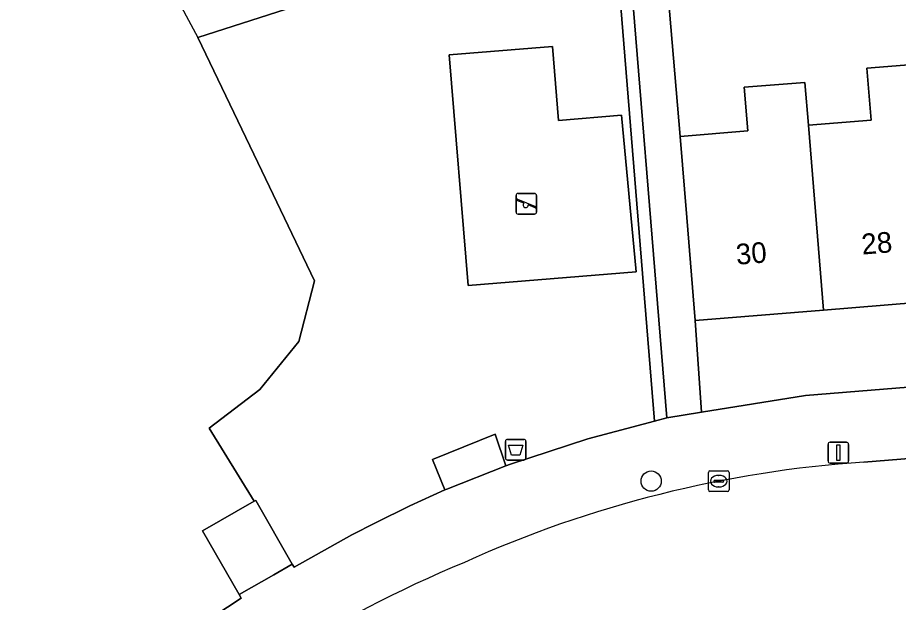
# Model space of a CAD drawing. Extents: x 163008 to 163854, y 382777 to 383982.
# Drawn here: x 163195.74 to 163238.29, y 383534.38 to 383562.65 of the extents above; entities that cross this region are included whole.
import ezdxf

# ---------------------------------------------------------------- set-up
doc = ezdxf.new("R2010")
doc.units = 0
for name, color, linetype in [('IMGEO_Afvalbak', 7, 'Continuous'), ('IMGEO_Boom', 7, 'Continuous'), ('IMGEO_Erf', 7, 'Continuous'), ('IMGEO_Groenvoorziening', 7, 'Continuous'), ('IMGEO_Haag', 7, 'Continuous'), ('IMGEO_Hek', 7, 'Continuous'), ('IMGEO_Kolk', 7, 'Continuous'), ('IMGEO_Lage_trafo', 7, 'Continuous'), ('IMGEO_Lichtmast', 7, 'Continuous'), ('IMGEO_Muur', 7, 'Continuous'), ('IMGEO_Pand', 7, 'Continuous'), ('IMGEO_Pand_nummerreeks', 7, 'Continuous'), ('IMGEO_Rijbaan_lokaal_open', 7, 'Continuous'), ('IMGEO_Speelvoorziening', 7, 'Continuous'), ('IMGEO_Terreindeel_zand', 7, 'Continuous'), ('IMGEO_Voetpad_gesloten', 7, 'Continuous'), ('IMGEO_Voetpad_open', 7, 'Continuous')]:
    doc.layers.add(name, color=color, linetype=linetype)

msp = doc.modelspace()

# ---------------------------------------------------------------- linework, layer by layer
at = {"layer": 'IMGEO_Afvalbak'}
for p, q in [((163219.305, 383541.362), (163219.305, 383542.162)), ((163219.305, 383542.162), (163219.305, 383541.362)), ((163219.405, 383542.262), (163220.195, 383542.262)), ((163220.195, 383542.262), (163219.405, 383542.262)), ((163220.295, 383542.162), (163220.295, 383541.362)), ((163220.295, 383541.362), (163220.295, 383542.162)), ((163220.195, 383541.262), (163219.405, 383541.262)), ((163219.405, 383541.262), (163220.195, 383541.262))]:
    msp.add_line(p, q, dxfattribs=at)
msp.add_lwpolyline([(163219.448, 383541.976), (163220.152, 383541.976), (163220.003, 383541.506), (163219.597, 383541.506), (163219.448, 383541.976)], dxfattribs=at)
for centre, start, end in [((163219.405, 383542.162), 90, 180), ((163219.405, 383542.162), 90, 180), ((163220.195, 383542.162), 0, 90), ((163220.195, 383542.162), 360, 90), ((163219.405, 383541.362), 180, 270), ((163219.405, 383541.362), 180, 270), ((163220.195, 383541.362), 270, 0), ((163220.195, 383541.362), 270, 0)]:
    msp.add_arc(centre, 0.1, start, end, dxfattribs=at)
at = {"layer": 'IMGEO_Boom'}
msp.add_circle((163226.344, 383540.245), 0.489, dxfattribs=at)
at = {"layer": 'IMGEO_Erf'}
for points in [[(163209.327, 383546.99), (163210.082, 383549.931), (163207.536, 383555.238), (163204.446, 383561.681), (163211.278, 383563.895), (163206.912, 383575.186), (163208.046, 383572.174), (163203.855, 383570.595), (163202.721, 383573.607), (163203.112, 383573.754), (163201.702, 383577.497), (163197.537, 383575.929), (163194.304, 383582.35)], [(163240.671, 383569.773), (163237.377, 383569.495), (163232.999, 383569.083), (163228.57, 383568.666), (163226.766, 383568.476), (163227.748, 383556.909), (163231.008, 383557.174), (163230.836, 383559.281), (163233.776, 383559.52), (163233.945, 383557.449), (163236.972, 383557.695), (163236.768, 383560.209), (163239.792, 383560.455)], [(163193.963, 383524.726), (163197.068, 383527.832), (163198.367, 383528.885), (163200.419, 383530.385), (163201.084, 383530.863), (163202.445, 383531.842), (163204.503, 383533.255), (163206.545, 383534.594), (163206.44, 383534.758), (163204.674, 383537.843), (163207.169, 383539.271), (163204.989, 383542.801), (163207.436, 383544.678), (163209.327, 383546.99)]]:
    msp.add_lwpolyline(points, dxfattribs=at)
msp.add_lwpolyline([(163311.756, 383550.72), (163311.347, 383555.751), (163307.35, 383555.425), (163307.431, 383554.428), (163301.232, 383553.924), (163295.181, 383553.432), (163289.13, 383552.94), (163283.079, 383552.448), (163277.029, 383551.956), (163270.977, 383551.464), (163264.926, 383550.972), (163258.875, 383550.48), (163252.824, 383549.988), (163246.773, 383549.496), (163240.722, 383549.004), (163234.672, 383548.512), (163228.472, 383548.008), (163228.776, 383543.576), (163233.801, 383544.382)], close=True, dxfattribs=at)
at = {"layer": 'IMGEO_Groenvoorziening'}
for points in [[(163227.099, 383543.307), (163225.027, 383568.773), (163224.444, 383568.537), (163226.51, 383543.15)], [(163224.444, 383568.537), (163211.588, 383563.335), (163211.278, 383563.895), (163204.446, 383561.681), (163207.536, 383555.238), (163210.082, 383549.931), (163209.327, 383546.99), (163207.436, 383544.678), (163204.989, 383542.801), (163207.169, 383539.271), (163207.243, 383539.313), (163209.009, 383536.228), (163209.098, 383536.078), (163211.882, 383537.646), (163213.032, 383538.22), (163214.681, 383539.043), (163216.383, 383539.819), (163215.785, 383541.288), (163218.806, 383542.506), (163219.33, 383540.976), (163219.553, 383541.063), (163223.293, 383542.296), (163226.51, 383543.15)], [(163216.593, 383560.844), (163221.577, 383561.249), (163221.867, 383557.681), (163224.907, 383557.928), (163225.623, 383550.362), (163217.5, 383549.701)]]:
    msp.add_lwpolyline(points, close=True, dxfattribs=at)
at = {"layer": 'IMGEO_Haag'}
msp.add_lwpolyline([(163227.099, 383543.307), (163225.027, 383568.773), (163224.444, 383568.537), (163226.51, 383543.15)], close=True, dxfattribs=at)
at = {"layer": 'IMGEO_Hek'}
msp.add_lwpolyline([(163204.439, 383561.696), (163204.446, 383561.681), (163207.536, 383555.238), (163210.082, 383549.931), (163209.327, 383546.99), (163207.436, 383544.678), (163204.989, 383542.801), (163207.169, 383539.271)], dxfattribs=at)
at = {"layer": 'IMGEO_Kolk'}
for p, q in [((163229.108, 383539.815), (163229.108, 383540.667)), ((163229.183, 383540.741), (163230.035, 383540.741)), ((163230.109, 383540.667), (163230.109, 383539.815)), ((163229.367, 383540.235), (163229.367, 383540.247)), ((163229.41, 383540.284), (163229.808, 383540.284)), ((163229.596, 383540.521), (163229.621, 383540.521)), ((163229.851, 383540.247), (163229.851, 383540.235)), ((163229.805, 383540.198), (163229.407, 383540.198)), ((163229.619, 383539.961), (163229.594, 383539.961)), ((163230.035, 383539.741), (163229.183, 383539.741))]:
    msp.add_line(p, q, dxfattribs=at)
for points in [[(163229.108, 383539.815), (163229.108, 383540.667)], [(163229.183, 383540.741), (163230.035, 383540.741)], [(163230.109, 383540.667), (163230.109, 383539.815)], [(163230.035, 383539.741), (163229.183, 383539.741)]]:
    msp.add_lwpolyline(points, dxfattribs=at)
for centre, radius, start, end in [((163229.185, 383540.665), 0.0765, 91.552, 178.448), ((163229.185, 383540.665), 0.0765, 91.552, 178.448), ((163230.033, 383540.665), 0.0765, 1.552, 88.448), ((163230.033, 383540.665), 0.0765, 1.552, 88.448), ((163229.407, 383540.244), 0.0403, 85.8775, 175.7526), ((163229.404, 383540.234), 0.0366, 178.938, 274.7102), ((163229.808, 383540.241), 0.043, 264.8664, 352.4533), ((163229.812, 383540.246), 0.0386, 1.7309, 96.639), ((163229.185, 383539.817), 0.0765, 181.552, 268.448), ((163229.185, 383539.817), 0.0765, 181.552, 268.448), ((163230.033, 383539.817), 0.0765, 271.552, 358.448), ((163230.033, 383539.817), 0.0765, 271.552, 358.448)]:
    msp.add_arc(centre, radius, start, end, dxfattribs=at)
for centre, major_axis, ratio, start_param, end_param in [((163229.595, 383540.241), (-0.387, 0.002), 0.722429, 4.712389, 7.853982), ((163229.62, 383540.241), (-0.39, 0.002), 0.717154, 1.570796, 4.712389)]:
    msp.add_ellipse(centre, major_axis=major_axis, ratio=ratio, start_param=start_param, end_param=end_param, dxfattribs=at)
at = {"layer": 'IMGEO_Lage_trafo'}
msp.add_lwpolyline([(163207.243, 383539.313), (163207.169, 383539.271), (163204.674, 383537.843), (163206.44, 383534.758), (163208.124, 383535.721), (163209.009, 383536.228)], close=True, dxfattribs=at)
at = {"layer": 'IMGEO_Lichtmast'}
for p, q in [((163234.888, 383541.22), (163234.888, 383542.02)), ((163234.888, 383542.02), (163234.888, 383541.22)), ((163234.988, 383542.12), (163235.778, 383542.12)), ((163235.778, 383542.12), (163234.988, 383542.12)), ((163235.878, 383542.02), (163235.878, 383541.22)), ((163235.878, 383541.22), (163235.878, 383542.02)), ((163235.778, 383541.12), (163234.988, 383541.12)), ((163234.988, 383541.12), (163235.778, 383541.12))]:
    msp.add_line(p, q, dxfattribs=at)
msp.add_lwpolyline([(163235.308, 383541.995), (163235.458, 383541.995), (163235.458, 383541.245), (163235.308, 383541.245), (163235.308, 383541.995)], dxfattribs=at)
for centre, start, end in [((163234.988, 383542.02), 90, 180), ((163234.988, 383542.02), 90, 180), ((163235.778, 383542.02), 0, 90), ((163235.778, 383542.02), 360, 90), ((163234.988, 383541.22), 180, 270), ((163234.988, 383541.22), 180, 270), ((163235.778, 383541.22), 270, 0), ((163235.778, 383541.22), 270, 0)]:
    msp.add_arc(centre, 0.1, start, end, dxfattribs=at)
at = {"layer": 'IMGEO_Muur'}
msp.add_lwpolyline([(163199.633, 383571.307), (163200.798, 383568.411), (163202.047, 383566.163), (163204.439, 383561.696)], dxfattribs=at)
at = {"layer": 'IMGEO_Pand'}
for points in [[(163239.999, 383557.897), (163239.792, 383560.455), (163236.768, 383560.209), (163236.972, 383557.695), (163233.945, 383557.449), (163234.672, 383548.512), (163240.722, 383549.004)], [(163234.672, 383548.512), (163233.945, 383557.449), (163233.776, 383559.52), (163230.836, 383559.281), (163231.008, 383557.174), (163227.748, 383556.909), (163228.067, 383552.992), (163228.472, 383548.008)]]:
    msp.add_lwpolyline(points, close=True, dxfattribs=at)
at = {"layer": 'IMGEO_Rijbaan_lokaal_open'}
msp.add_lwpolyline([(163267.352, 383543.659), (163236.625, 383541.161)], dxfattribs=at)
for centre, radius, start, end in [((163240.394, 383485.27), 56.018, 93.8576, 114.3197), ((163241.012, 383479.628), 61.439, 112.67834, 131.8916)]:
    msp.add_arc(centre, radius, start, end, dxfattribs=at)
at = {"layer": 'IMGEO_Speelvoorziening'}
for p, q in [((163219.818, 383553.25), (163219.818, 383554.05)), ((163219.818, 383554.05), (163219.818, 383553.25)), ((163219.887, 383553.875), (163220.763, 383553.522)), ((163219.918, 383554.15), (163220.708, 383554.15)), ((163220.708, 383554.15), (163219.918, 383554.15)), ((163220.808, 383554.05), (163220.808, 383553.25)), ((163220.808, 383553.25), (163220.808, 383554.05)), ((163220.201, 383553.678), (163219.862, 383553.815)), ((163220.739, 383553.462), (163220.399, 383553.599)), ((163220.708, 383553.15), (163219.918, 383553.15)), ((163219.918, 383553.15), (163220.708, 383553.15))]:
    msp.add_line(p, q, dxfattribs=at)
for centre, radius, start, end in [((163219.918, 383554.05), 0.1, 90, 180), ((163219.918, 383554.05), 0.1, 90, 180), ((163219.875, 383553.845), 0.0327, 68.078, 248.078), ((163220.708, 383554.05), 0.1, 0, 90), ((163220.708, 383554.05), 0.1, 360, 90), ((163220.28, 383553.588), 0.12, 130.9928, 5.1632), ((163220.751, 383553.492), 0.0327, 248.078, 68.078), ((163219.918, 383553.25), 0.1, 180, 270), ((163219.918, 383553.25), 0.1, 180, 270), ((163220.708, 383553.25), 0.1, 270, 0), ((163220.708, 383553.25), 0.1, 270, 0)]:
    msp.add_arc(centre, radius, start, end, dxfattribs=at)
at = {"layer": 'IMGEO_Terreindeel_zand'}
msp.add_lwpolyline([(163217.5, 383549.701), (163225.623, 383550.362), (163224.907, 383557.928), (163221.867, 383557.681), (163221.577, 383561.249), (163216.593, 383560.844)], close=True, dxfattribs=at)
at = {"layer": 'IMGEO_Voetpad_gesloten'}
msp.add_lwpolyline([(163219.33, 383540.976), (163218.806, 383542.506), (163215.785, 383541.288), (163216.383, 383539.819), (163216.477, 383539.862)], close=True, dxfattribs=at)
at = {"layer": 'IMGEO_Voetpad_open'}
for points in [[(163262.164, 383573.013), (163227.885, 383570.033), (163225.007, 383569.02), (163225.027, 383568.773), (163227.099, 383543.307), (163228.776, 383543.576), (163228.472, 383548.008), (163228.067, 383552.992), (163227.748, 383556.909), (163226.766, 383568.476), (163228.57, 383568.666), (163232.999, 383569.083), (163237.377, 383569.495), (163240.671, 383569.773)], [(163311.756, 383550.72), (163233.801, 383544.382), (163228.776, 383543.576), (163227.099, 383543.307), (163226.51, 383543.15), (163223.293, 383542.296), (163219.553, 383541.063), (163219.33, 383540.976), (163216.477, 383539.862), (163216.383, 383539.819), (163214.681, 383539.043), (163213.032, 383538.22), (163211.882, 383537.646), (163209.098, 383536.078), (163209.009, 383536.228), (163208.124, 383535.721), (163206.44, 383534.758), (163206.545, 383534.594), (163204.503, 383533.255)], [(163236.625, 383541.161), (163267.352, 383543.659), (163270.143, 383543.885), (163308.699, 383547.019), (163308.661, 383547.506), (163318.437, 383548.246), (163318.471, 383547.814), (163320.736, 383547.998), (163323.477, 383548.221), (163329.819, 383548.736)]]:
    msp.add_lwpolyline(points, dxfattribs=at)
for centre, radius, start, end in [((163240.394, 383485.27), 56.018, 93.8576, 114.3197), ((163241.012, 383479.628), 61.439, 112.67834, 131.8916)]:
    msp.add_arc(centre, radius, start, end, dxfattribs=at)

# ---------------------------------------------------------------- texts
at = {"layer": 'IMGEO_Pand_nummerreeks'}
for s, rotation, p in [('28', 4.6467, (163236.542, 383551.192)), ('30', 4.6484, (163230.479, 383550.7))]:
    msp.add_text(s, height=1, rotation=rotation, dxfattribs=at).set_placement(p)

doc.saveas('drawing.dxf')
